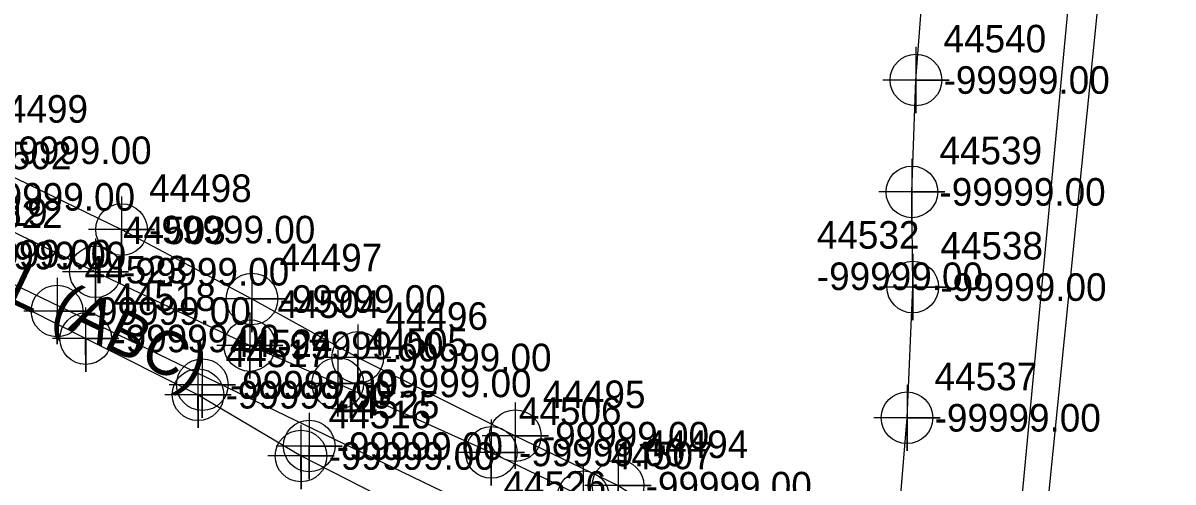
# Model space of a CAD drawing. Extents: x 2083698 to 2094313, y 743246 to 752873.
# Drawn here: x 2086685.8 to 2086790, y 747219.1 to 747260.7 of the extents above; entities that cross this region are included whole.
import ezdxf

# ---------------------------------------------------------------- set-up
doc = ezdxf.new("R2010")
doc.units = 0
for name, color, linetype in [('COGO Default Point Number', 7, 'Continuous'), ('Default Symbol CELL', 7, 'Continuous'), ('Default Symbol Cogo Number', 7, 'Continuous'), ('Exist Property Iron Pin Leader', 7, 'Continuous'), ('Exist Property Iron Pin Text', 7, 'Continuous'), ('Exist Property Line', 7, 'Continuous'), ('Exist Property Line Leader', 7, 'Continuous'), ('Exist Property Monument Text', 7, 'Continuous'), ('Exist Right of Way Line', 7, 'Continuous'), ('Exist Right of Way Line Leader', 7, 'Continuous'), ('Exist Right of Way Line Text', 7, 'Continuous'), ('Exist Utilities Power Joint Use Telephone Cogo Elevation', 7, 'Continuous'), ('Exist Utilities Power Joint Use Telephone Cogo Number', 7, 'Continuous'), ('Exist Utilities Power UG Cable SUE LOS B', 7, 'Continuous'), ('Exist Utilities Power UG Cable SUE LOS B Text', 7, 'Continuous'), ('Exist Utilities Telephone UG Cable SUE LOS C', 7, 'Continuous'), ('Exist Utilities Telephone UG Conduit SUE LOS B', 7, 'Continuous'), ('Exist Utilities TV UG Cable SUE LOS B', 7, 'Continuous'), ('Exist Utilities Water UG Line SUE LOS B', 7, 'Continuous'), ('Scratch_Level_2', 7, 'Continuous')]:
    doc.layers.add(name, color=color, linetype=linetype)

msp = doc.modelspace()

# ---------------------------------------------------------------- linework, layer by layer
at = {"layer": 'COGO Default Point Number'}
for points in [[(2086766.7, 747258.56), (2086766.7, 747252.56), (2086766.7, 747255.56), (2086769.7, 747255.56), (2086763.7, 747255.56)], [(2086766.33, 747248.42), (2086766.33, 747242.42), (2086766.33, 747245.42), (2086769.33, 747245.42), (2086763.33, 747245.42)], [(2086766.41, 747239.79), (2086766.41, 747233.79), (2086766.41, 747236.79), (2086769.41, 747236.79), (2086763.41, 747236.79)], [(2086765.89, 747227.94), (2086765.89, 747221.94), (2086765.89, 747224.94), (2086768.89, 747224.94), (2086762.89, 747224.94)]]:
    msp.add_lwpolyline(points, dxfattribs=at)
for centre in [(2086766.7, 747255.56), (2086766.33, 747245.42), (2086766.41, 747236.79), (2086765.89, 747224.94)]:
    msp.add_circle(centre, 2.34, dxfattribs=at)
at = {"layer": 'Exist Property Iron Pin Text'}
for points in [[(2086692.37, 747241.18), (2086692.37, 747235.18), (2086692.37, 747238.18), (2086695.37, 747238.18), (2086689.37, 747238.18)], [(2086706.35, 747234.49), (2086706.35, 747228.49), (2086706.35, 747231.49), (2086709.35, 747231.49), (2086703.35, 747231.49)], [(2086714.32, 747231.06), (2086714.32, 747225.06), (2086714.32, 747228.06), (2086717.32, 747228.06), (2086711.32, 747228.06)], [(2086728.23, 747224.8), (2086728.23, 747218.8), (2086728.23, 747221.8), (2086731.23, 747221.8), (2086725.23, 747221.8)], [(2086736.56, 747220.78), (2086736.56, 747214.78), (2086736.56, 747217.78), (2086739.56, 747217.78), (2086733.56, 747217.78)]]:
    msp.add_lwpolyline(points, dxfattribs=at)
for centre in [(2086692.37, 747238.18), (2086706.35, 747231.49), (2086714.32, 747228.06), (2086728.23, 747221.8), (2086736.56, 747217.78)]:
    msp.add_circle(centre, 2.34, dxfattribs=at)
at = {"layer": 'Exist Property Line Leader'}
for points in [[(2086694.73, 747245), (2086694.73, 747239), (2086694.73, 747242), (2086697.73, 747242), (2086691.73, 747242)], [(2086706.55, 747238.71), (2086706.55, 747232.71), (2086706.55, 747235.71), (2086709.55, 747235.71), (2086703.55, 747235.71)], [(2086688.89, 747237.62), (2086688.89, 747231.62), (2086688.89, 747234.62), (2086691.89, 747234.62), (2086685.89, 747234.62)], [(2086716.13, 747233.41), (2086716.13, 747227.41), (2086716.13, 747230.41), (2086719.13, 747230.41), (2086713.13, 747230.41)], [(2086702.05, 747230.94), (2086702.05, 747224.94), (2086702.05, 747227.94), (2086705.05, 747227.94), (2086699.05, 747227.94)], [(2086730.4, 747226.32), (2086730.4, 747220.32), (2086730.4, 747223.32), (2086733.4, 747223.32), (2086727.4, 747223.32)], [(2086711.73, 747225.38), (2086711.73, 747219.38), (2086711.73, 747222.38), (2086714.73, 747222.38), (2086708.73, 747222.38)], [(2086739.71, 747221.79), (2086739.71, 747215.79), (2086739.71, 747218.79), (2086742.71, 747218.79), (2086736.71, 747218.79)]]:
    msp.add_lwpolyline(points, dxfattribs=at)
for centre in [(2086694.73, 747242), (2086706.55, 747235.71), (2086688.89, 747234.62), (2086716.13, 747230.41), (2086702.05, 747227.94), (2086730.4, 747223.32), (2086711.73, 747222.38), (2086739.71, 747218.79)]:
    msp.add_circle(centre, 2.34, dxfattribs=at)
at = {"layer": 'Exist Right of Way Line Text'}
for points in [[(2086691.46, 747234.94), (2086691.49, 747229.12), (2086691.47, 747232.12), (2086694.49, 747232.12), (2086688.49, 747232.12)], [(2086701.63, 747229.85), (2086701.66, 747224.03), (2086701.64, 747227.03), (2086704.66, 747227.03), (2086698.66, 747227.03)], [(2086710.96, 747224.29), (2086710.99, 747218.48), (2086710.98, 747221.48), (2086713.99, 747221.48), (2086707.99, 747221.48)]]:
    msp.add_lwpolyline(points, dxfattribs=at)
for centre in [(2086691.49, 747232.12), (2086701.66, 747227.03), (2086710.99, 747221.48)]:
    msp.add_circle(centre, 2.34, dxfattribs=at)
at = {"layer": 'Exist Utilities Power UG Cable SUE LOS B'}
msp.add_lwpolyline([(2086655.21, 747255.99), (2086678.4, 747244.97), (2086692.37, 747238.18), (2086706.35, 747231.49), (2086714.32, 747228.06), (2086728.23, 747221.8), (2086736.56, 747217.78), (2086748.92, 747209.69), (2086751.07, 747208.34)], dxfattribs=at)
at = {"layer": 'Exist Utilities Telephone UG Cable SUE LOS C'}
for p, q in [((2086768.36, 747132.92), (2086788.82, 747351.05)), ((2086770.15, 747132.84), (2086789.74, 747327.19))]:
    msp.add_line(p, q, dxfattribs=at)
at = {"layer": 'Exist Utilities Telephone UG Conduit SUE LOS B'}
msp.add_lwpolyline([(2086649.1, 747251.78), (2086676.24, 747239.82), (2086691.49, 747232.12), (2086701.66, 747227.03), (2086710.99, 747221.48), (2086726.14, 747213.75), (2086734.18, 747210.27), (2086747.47, 747205.69)], dxfattribs=at)
at = {"layer": 'Exist Utilities TV UG Cable SUE LOS B'}
for points in [[(2086657.55, 747259.9), (2086679.9, 747249.19), (2086694.73, 747242), (2086706.55, 747235.71), (2086716.13, 747230.41), (2086730.4, 747223.32), (2086739.71, 747218.79), (2086751.9, 747211.14), (2086754.16, 747207.12)], [(2086651.04, 747253.44), (2086741.46, 747209.73), (2086754.16, 747207.12)]]:
    msp.add_lwpolyline(points, dxfattribs=at)
at = {"layer": 'Exist Utilities Water UG Line SUE LOS B'}
msp.add_lwpolyline([(2086765.76, 747209.31), (2086765.31, 747211.11), (2086764.89, 747212.52), (2086765.89, 747224.94), (2086766.41, 747236.79), (2086766.33, 747245.42), (2086766.7, 747255.56), (2086767.61, 747267.76), (2086768.34, 747283), (2086769.39, 747298.17), (2086771.07, 747310.62), (2086774.35, 747330.83), (2086777.67, 747356.28), (2086780.41, 747375.94), (2086783.93, 747405.87), (2086786.14, 747422.09), (2086788.34, 747441.1), (2086792.52, 747465.46), (2086795.47, 747487.88), (2086797.69, 747506.65), (2086798.41, 747531.43), (2086801.26, 747553.14)], dxfattribs=at)

# ---------------------------------------------------------------- texts
at = {"layer": 'Default Symbol CELL'}
for s, p in [('44499', (2086682.4, 747251.69)), ('44498', (2086697.23, 747244.5)), ('44522', (2086680.1, 747242.15)), ('44497', (2086709.05, 747238.21)), ('44523', (2086691.39, 747237.12)), ('44496', (2086718.63, 747232.91)), ('44524', (2086704.55, 747230.44)), ('44495', (2086732.9, 747225.82)), ('44525', (2086714.23, 747224.88)), ('44494', (2086742.21, 747221.29)), ('44526', (2086729.33, 747217.6))]:
    msp.add_text(s, height=2.5, dxfattribs=at).set_placement(p)
at = {"layer": 'Default Symbol Cogo Number'}
for p in [(2086682.4, 747247.94), (2086697.23, 747240.75), (2086680.1, 747238.4), (2086709.05, 747234.46), (2086691.39, 747233.37), (2086718.63, 747229.16), (2086704.55, 747226.69), (2086732.9, 747222.07), (2086714.23, 747221.12), (2086742.21, 747217.54)]:
    msp.add_text('-99999.00', height=2.5, dxfattribs=at).set_placement(p)
at = {"layer": 'Exist Property Iron Pin Leader'}
for s, p in [('44502', (2086680.9, 747247.47)), ('44503', (2086694.87, 747240.68)), ('44504', (2086708.85, 747233.99)), ('44505', (2086716.82, 747230.56)), ('44506', (2086730.73, 747224.3)), ('44507', (2086739.06, 747220.28))]:
    msp.add_text(s, height=2.5, dxfattribs=at).set_placement(p)
at = {"layer": 'Exist Property Line'}
for p in [(2086769.2, 747254.31), (2086768.83, 747244.17), (2086768.91, 747235.54), (2086768.39, 747223.69)]:
    msp.add_text('-99999.00', height=2.5, dxfattribs=at).set_placement(p)
at = {"layer": 'Exist Property Monument Text'}
for p in [(2086680.9, 747243.72), (2086694.87, 747236.93), (2086708.85, 747230.24), (2086716.82, 747226.81), (2086730.73, 747220.55)]:
    msp.add_text('-99999.00', height=2.5, dxfattribs=at).set_placement(p)
at = {"layer": 'Exist Right of Way Line'}
for s, p in [('44540', (2086769.2, 747258.06)), ('44539', (2086768.83, 747247.92)), ('44538', (2086768.91, 747239.29)), ('44537', (2086768.39, 747227.44))]:
    msp.add_text(s, height=2.5, dxfattribs=at).set_placement(p)
at = {"layer": 'Exist Right of Way Line Leader'}
for s, p in [('44519', (2086678.74, 747242.32)), ('44518', (2086693.99, 747234.62)), ('44517', (2086704.16, 747229.53)), ('44516', (2086713.49, 747223.98))]:
    msp.add_text(s, height=2.5, dxfattribs=at).set_placement(p)
at = {"layer": 'Exist Utilities Power Joint Use Telephone Cogo Elevation'}
msp.add_text('-99999.00', height=2.5, dxfattribs=at).set_placement((2086757.72, 747236.52))
at = {"layer": 'Exist Utilities Power Joint Use Telephone Cogo Number'}
msp.add_text('44532', height=2.5, dxfattribs=at).set_placement((2086757.72, 747240.27))
at = {"layer": 'Exist Utilities Power UG Cable SUE LOS B Text'}
msp.add_text('DEP, Aluminum, #1/0 AWG AL (ABC)', height=4, rotation=334.5946, dxfattribs=at).set_placement((2086620.47, 747265.85))
at = {"layer": 'Scratch_Level_2'}
for p in [(2086678.74, 747238.57), (2086693.99, 747230.88), (2086704.16, 747225.78), (2086713.49, 747220.23)]:
    msp.add_text('-99999.00', height=2.5, dxfattribs=at).set_placement(p)

doc.saveas('drawing.dxf')
